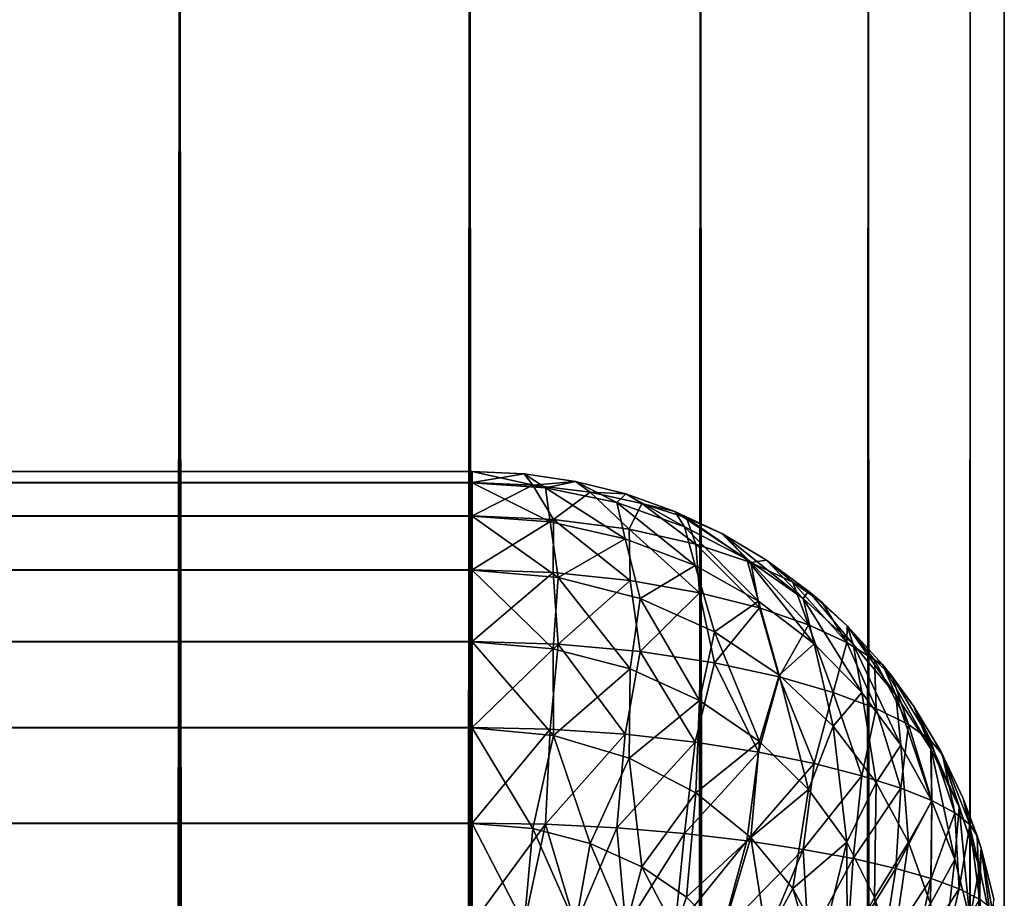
# Model space of a CAD drawing. Extents: x -265 to 265, y 0 to 1307.
# Tile 435 of 436: x 261.3 to 265, y 1293.4 to 1296.7. Entities that reach past the tile are written whole.
import ezdxf

# ---------------------------------------------------------------- set-up
doc = ezdxf.new("R2010")
doc.units = 0
doc.header["$LTSCALE"] = 65.185185
for name, color, linetype in [('39', 7, 'CONTINUOUS'), ('40', 7, 'CONTINUOUS'), ('70', 7, 'CONTINUOUS'), ('76', 7, 'CONTINUOUS'), ('77', 7, 'CONTINUOUS'), ('83', 7, 'CONTINUOUS'), ('87', 7, 'CONTINUOUS'), ('92', 7, 'CONTINUOUS')]:
    doc.layers.add(name, color=color, linetype=linetype)

msp = doc.modelspace()

# ---------------------------------------------------------------- linework, layer by layer
at = {"layer": '39', "color": 7, "linetype": 'CONTINUOUS'}
for points in [[(260.6066, 1, 10.6066), (261.9003, 1, 9.1314), (260.6066, 1299, 10.6066), (260.6066, 1, 10.6066)], [(260.6066, 1299, 10.6066), (261.9003, 1, 9.1314), (261.9003, 1299, 9.1314), (260.6066, 1299, 10.6066)], [(261.9003, 1, 9.1314), (262.9904, 1, 7.5), (261.9003, 1299, 9.1314), (261.9003, 1, 9.1314)], [(261.9003, 1299, 9.1314), (262.9904, 1, 7.5), (262.9904, 1299, 7.5), (261.9003, 1299, 9.1314)], [(262.9904, 1, 7.5), (263.8582, 1, 5.7403), (262.9904, 1299, 7.5), (262.9904, 1, 7.5)], [(262.9904, 1299, 7.5), (263.8582, 1, 5.7403), (263.8582, 1299, 5.7403), (262.9904, 1299, 7.5)], [(263.8582, 1, 5.7403), (264.4889, 1, 3.8823), (263.8582, 1299, 5.7403), (263.8582, 1, 5.7403)], [(263.8582, 1299, 5.7403), (264.4889, 1, 3.8823), (264.4889, 1299, 3.8823), (263.8582, 1299, 5.7403)], [(264.4889, 1, 3.8823), (264.8717, 1, 1.9579), (264.4889, 1299, 3.8823), (264.4889, 1, 3.8823)], [(264.4889, 1299, 3.8823), (264.8717, 1, 1.9579), (264.8717, 1299, 1.9579), (264.4889, 1299, 3.8823)], [(264.8717, 1, 1.9579), (265, 1), (264.8717, 1299, 1.9579), (264.8717, 1, 1.9579)], [(264.8717, 1299, 1.9579), (265, 1), (265, 1299), (264.8717, 1299, 1.9579)]]:
    msp.add_3dface(points, dxfattribs=at)
at = {"layer": '40', "color": 7, "linetype": 'CONTINUOUS'}
for points in [[(261.9003, 1, -9.1314), (260.6066, 1, -10.6066), (261.9003, 1299, -9.1314), (261.9003, 1, -9.1314)], [(261.9003, 1299, -9.1314), (260.6066, 1, -10.6066), (260.6066, 1299, -10.6066), (261.9003, 1299, -9.1314)], [(262.9904, 1, -7.5), (261.9003, 1, -9.1314), (262.9904, 1299, -7.5), (262.9904, 1, -7.5)], [(262.9904, 1299, -7.5), (261.9003, 1, -9.1314), (261.9003, 1299, -9.1314), (262.9904, 1299, -7.5)], [(263.8582, 1, -5.7403), (262.9904, 1, -7.5), (263.8582, 1299, -5.7403), (263.8582, 1, -5.7403)], [(263.8582, 1299, -5.7403), (262.9904, 1, -7.5), (262.9904, 1299, -7.5), (263.8582, 1299, -5.7403)], [(264.4889, 1, -3.8823), (263.8582, 1, -5.7403), (264.4889, 1299, -3.8823), (264.4889, 1, -3.8823)], [(264.4889, 1299, -3.8823), (263.8582, 1, -5.7403), (263.8582, 1299, -5.7403), (264.4889, 1299, -3.8823)], [(264.8717, 1, -1.9579), (264.4889, 1, -3.8823), (264.8717, 1299, -1.9579), (264.8717, 1, -1.9579)], [(264.8717, 1299, -1.9579), (264.4889, 1, -3.8823), (264.4889, 1299, -3.8823), (264.8717, 1299, -1.9579)], [(265, 1299), (265, 1), (264.8717, 1, -1.9579), (265, 1299)], [(265, 1299), (264.8717, 1, -1.9579), (264.8717, 1299, -1.9579), (265, 1299)]]:
    msp.add_3dface(points, dxfattribs=at)
at = {"layer": '70', "color": 7, "linetype": 'CONTINUOUS'}
for points in [[(-263, 1294.9574, 16.3217), (-263, 1295, 16.7), (263, 1294.9578, 16.3236), (-263, 1294.9574, 16.3217)], [(263, 1294.9578, 16.3236), (-263, 1295, 16.7), (263, 1295, 16.7), (263, 1294.9578, 16.3236)], [(263, 1294.8323, 15.9638), (-263, 1294.9574, 16.3217), (263, 1294.9578, 16.3236), (263, 1294.8323, 15.9638)], [(-263, 1294.8315, 15.9621), (-263, 1294.9574, 16.3217), (263, 1294.8323, 15.9638), (-263, 1294.8315, 15.9621)], [(263, 1294.6298, 15.641), (-263, 1294.8315, 15.9621), (263, 1294.8323, 15.9638), (263, 1294.6298, 15.641)], [(-263, 1294.6286, 15.6395), (-263, 1294.8315, 15.9621), (263, 1294.6298, 15.641), (-263, 1294.6286, 15.6395)], [(263, 1294.3605, 15.3714), (-263, 1294.6286, 15.6395), (263, 1294.6298, 15.641), (263, 1294.3605, 15.3714)], [(-263, 1294.359, 15.3702), (-263, 1294.6286, 15.6395), (263, 1294.3605, 15.3714), (-263, 1294.359, 15.3702)], [(263, 1294.0379, 15.1685), (-263, 1294.359, 15.3702), (263, 1294.3605, 15.3714), (263, 1294.0379, 15.1685)], [(-263, 1294.0362, 15.1677), (-263, 1294.359, 15.3702), (263, 1294.0379, 15.1685), (-263, 1294.0362, 15.1677)], [(263, 1293.6783, 15.0426), (-263, 1294.0362, 15.1677), (263, 1294.0379, 15.1685), (263, 1293.6783, 15.0426)], [(-263, 1293.6764, 15.0422), (-263, 1294.0362, 15.1677), (263, 1293.6783, 15.0426), (-263, 1293.6764, 15.0422)], [(263, 1293.3, 15), (-263, 1293.6764, 15.0422), (263, 1293.6783, 15.0426), (263, 1293.3, 15)], [(-263, 1293.3, 15), (-263, 1293.6764, 15.0422), (263, 1293.3, 15), (-263, 1293.3, 15)]]:
    msp.add_3dface(points, dxfattribs=at)
at = {"layer": '76', "color": 7, "linetype": 'CONTINUOUS'}
for points in [[(-263, 1295, 23.3), (-263, 1294.9578, 23.6764), (263, 1295, 23.3), (-263, 1295, 23.3)], [(263, 1295, 23.3), (-263, 1294.9578, 23.6764), (263, 1294.9574, 23.6783), (263, 1295, 23.3)], [(-263, 1294.9578, 23.6764), (-263, 1294.8323, 24.0362), (263, 1294.9574, 23.6783), (-263, 1294.9578, 23.6764)], [(263, 1294.9574, 23.6783), (-263, 1294.8323, 24.0362), (263, 1294.8315, 24.0379), (263, 1294.9574, 23.6783)], [(-263, 1294.8323, 24.0362), (-263, 1294.6298, 24.359), (263, 1294.8315, 24.0379), (-263, 1294.8323, 24.0362)], [(263, 1294.8315, 24.0379), (-263, 1294.6298, 24.359), (263, 1294.6286, 24.3605), (263, 1294.8315, 24.0379)], [(-263, 1294.6298, 24.359), (-263, 1294.3605, 24.6286), (263, 1294.6286, 24.3605), (-263, 1294.6298, 24.359)], [(263, 1294.6286, 24.3605), (-263, 1294.3605, 24.6286), (263, 1294.359, 24.6298), (263, 1294.6286, 24.3605)], [(-263, 1294.3605, 24.6286), (-263, 1294.0379, 24.8315), (263, 1294.359, 24.6298), (-263, 1294.3605, 24.6286)], [(263, 1294.359, 24.6298), (-263, 1294.0379, 24.8315), (263, 1294.0362, 24.8323), (263, 1294.359, 24.6298)], [(-263, 1294.0379, 24.8315), (-263, 1293.6783, 24.9574), (263, 1294.0362, 24.8323), (-263, 1294.0379, 24.8315)], [(263, 1294.0362, 24.8323), (-263, 1293.6783, 24.9574), (263, 1293.6764, 24.9578), (263, 1294.0362, 24.8323)], [(-263, 1293.6783, 24.9574), (-263, 1293.3, 25), (263, 1293.6764, 24.9578), (-263, 1293.6783, 24.9574)], [(-263, 1293.3, 25), (263, 1293.3, 25), (263, 1293.6764, 24.9578), (-263, 1293.3, 25)]]:
    msp.add_3dface(points, dxfattribs=at)
at = {"layer": '77', "color": 7, "linetype": 'CONTINUOUS'}
for points in [[(263, 1295, 16.7), (-263, 1295, 16.7), (263, 1295, 23.3), (263, 1295, 16.7)], [(-263, 1295, 16.7), (-263, 1295, 23.3), (263, 1295, 23.3), (-263, 1295, 16.7)]]:
    msp.add_3dface(points, dxfattribs=at)
at = {"layer": '83', "color": 7, "linetype": 'CONTINUOUS'}
for points in [[(263, 1295, 16.7), (263, 1295, 23.3), (263.1946, 1294.9905, 23.2986), (263, 1295, 16.7)], [(263.1946, 1294.9905, 16.7014), (263, 1295, 16.7), (263.1946, 1294.9905, 23.2986), (263.1946, 1294.9905, 16.7014)], [(263.3875, 1294.9621, 16.7057), (263.1946, 1294.9905, 16.7014), (263.3875, 1294.9621, 23.2943), (263.3875, 1294.9621, 16.7057)], [(263.3875, 1294.9621, 23.2943), (263.1946, 1294.9905, 16.7014), (263.1946, 1294.9905, 23.2986), (263.3875, 1294.9621, 23.2943)], [(263.5768, 1294.915, 16.7127), (263.3875, 1294.9621, 16.7057), (263.5768, 1294.915, 23.2873), (263.5768, 1294.915, 16.7127)], [(263.5768, 1294.915, 23.2873), (263.3875, 1294.9621, 16.7057), (263.3875, 1294.9621, 23.2943), (263.5768, 1294.915, 23.2873)], [(263.7608, 1294.8496, 16.7226), (263.5768, 1294.915, 16.7127), (263.7608, 1294.8496, 23.2774), (263.7608, 1294.8496, 16.7226)], [(263.7608, 1294.8496, 23.2774), (263.5768, 1294.915, 16.7127), (263.5768, 1294.915, 23.2873), (263.7608, 1294.8496, 23.2774)], [(263.9377, 1294.7666, 16.735), (263.7608, 1294.8496, 16.7226), (263.9377, 1294.7666, 23.265), (263.9377, 1294.7666, 16.735)], [(263.9377, 1294.7666, 23.265), (263.7608, 1294.8496, 16.7226), (263.7608, 1294.8496, 23.2774), (263.9377, 1294.7666, 23.265)], [(263.9409, 1294.7649, 16.7353), (263.9377, 1294.7666, 16.735), (264.1058, 1294.6665, 23.25), (263.9409, 1294.7649, 16.7353)], [(264.1058, 1294.6665, 23.25), (263.9377, 1294.7666, 16.735), (263.9377, 1294.7666, 23.265), (264.1058, 1294.6665, 23.25)], [(264.1058, 1294.6665, 16.75), (263.9409, 1294.7649, 16.7353), (264.1058, 1294.6665, 23.25), (264.1058, 1294.6665, 16.75)], [(264.2635, 1294.5503, 16.7675), (264.1058, 1294.6665, 16.75), (264.2635, 1294.5503, 23.2326), (264.2635, 1294.5503, 16.7675)], [(264.2635, 1294.5503, 23.2326), (264.1058, 1294.6665, 16.75), (264.1058, 1294.6665, 23.25), (264.2635, 1294.5503, 23.2326)], [(264.3149, 1294.507, 16.7739), (264.2635, 1294.5503, 16.7675), (264.4093, 1294.4191, 23.2129), (264.3149, 1294.507, 16.7739)], [(264.4093, 1294.4191, 23.2129), (264.2635, 1294.5503, 16.7675), (264.2635, 1294.5503, 23.2326), (264.4093, 1294.4191, 23.2129)], [(264.4093, 1294.4191, 16.7871), (264.3149, 1294.507, 16.7739), (264.4093, 1294.4191, 23.2129), (264.4093, 1294.4191, 16.7871)], [(264.5417, 1294.274, 16.8089), (264.4093, 1294.4191, 16.7871), (264.5417, 1294.274, 23.1911), (264.5417, 1294.274, 16.8089)], [(264.5417, 1294.274, 23.1911), (264.4093, 1294.4191, 16.7871), (264.4093, 1294.4191, 23.2129), (264.5417, 1294.274, 23.1911)], [(264.578, 1294.2288, 16.8157), (264.5417, 1294.274, 16.8089), (264.6594, 1294.1164, 23.1675), (264.578, 1294.2288, 16.8157)], [(264.6594, 1294.1164, 23.1675), (264.5417, 1294.274, 16.8089), (264.5417, 1294.274, 23.1911), (264.6594, 1294.1164, 23.1675)], [(264.6594, 1294.1164, 16.8325), (264.578, 1294.2288, 16.8157), (264.6594, 1294.1164, 23.1675), (264.6594, 1294.1164, 16.8325)], [(264.7611, 1293.9478, 16.8578), (264.6594, 1294.1164, 16.8325), (264.7611, 1293.9478, 23.1422), (264.7611, 1293.9478, 16.8578)], [(264.7611, 1293.9478, 23.1422), (264.6594, 1294.1164, 16.8325), (264.6594, 1294.1164, 23.1675), (264.7611, 1293.9478, 23.1422)], [(264.768, 1293.9349, 16.8598), (264.7611, 1293.9478, 16.8578), (264.8459, 1293.7699, 23.1155), (264.768, 1293.9349, 16.8598)], [(264.8459, 1293.7699, 23.1155), (264.7611, 1293.9478, 16.8578), (264.7611, 1293.9478, 23.1422), (264.8459, 1293.7699, 23.1155)], [(264.8459, 1293.7699, 16.8845), (264.768, 1293.9349, 16.8598), (264.8459, 1293.7699, 23.1155), (264.8459, 1293.7699, 16.8845)], [(264.8982, 1293.63, 16.9055), (264.8459, 1293.7699, 16.8845), (264.9128, 1293.5842, 23.0876), (264.8982, 1293.63, 16.9055)], [(264.9128, 1293.5842, 23.0876), (264.8459, 1293.7699, 16.8845), (264.8459, 1293.7699, 23.1155), (264.9128, 1293.5842, 23.0876)], [(264.9128, 1293.5842, 16.9124), (264.8982, 1293.63, 16.9055), (264.9128, 1293.5842, 23.0876), (264.9128, 1293.5842, 16.9124)], [(264.9611, 1293.3927, 16.9411), (264.9128, 1293.5842, 16.9124), (264.9611, 1293.3927, 23.0589), (264.9611, 1293.3927, 16.9411)], [(264.9611, 1293.3927, 23.0589), (264.9128, 1293.5842, 16.9124), (264.9128, 1293.5842, 23.0876), (264.9611, 1293.3927, 23.0589)]]:
    msp.add_3dface(points, dxfattribs=at)
at = {"layer": '87', "color": 7, "linetype": 'CONTINUOUS'}
for points in [[(263, 1294.9578, 16.3236), (263, 1295, 16.7), (263.1946, 1294.9905, 16.7014), (263, 1294.9578, 16.3236)], [(263, 1294.9578, 16.3236), (263.1946, 1294.9905, 16.7014), (263.227, 1294.9485, 16.3426), (263, 1294.9578, 16.3236)], [(263.1946, 1294.9905, 16.7014), (263.3875, 1294.9621, 16.7057), (263.227, 1294.9485, 16.3426), (263.1946, 1294.9905, 16.7014)], [(263.3875, 1294.9621, 16.7057), (263.4428, 1294.9214, 16.3983), (263.227, 1294.9485, 16.3426), (263.3875, 1294.9621, 16.7057)], [(263.3875, 1294.9621, 16.7057), (263.5768, 1294.915, 16.7127), (263.4428, 1294.9214, 16.3983), (263.3875, 1294.9621, 16.7057)], [(263, 1294.8323, 15.9638), (263, 1294.9578, 16.3236), (263.227, 1294.9485, 16.3426), (263, 1294.8323, 15.9638)], [(263.3046, 1294.8193, 15.993), (263, 1294.8323, 15.9638), (263.227, 1294.9485, 16.3426), (263.3046, 1294.8193, 15.993)], [(263.4428, 1294.9214, 16.3983), (263.3046, 1294.8193, 15.993), (263.227, 1294.9485, 16.3426), (263.4428, 1294.9214, 16.3983)], [(263.5898, 1294.7823, 16.0774), (263.3046, 1294.8193, 15.993), (263.4428, 1294.9214, 16.3983), (263.5898, 1294.7823, 16.0774)], [(263.5768, 1294.915, 16.7127), (263.6378, 1294.8794, 16.4864), (263.4428, 1294.9214, 16.3983), (263.5768, 1294.915, 16.7127)], [(263.6378, 1294.8794, 16.4864), (263.5898, 1294.7823, 16.0774), (263.4428, 1294.9214, 16.3983), (263.6378, 1294.8794, 16.4864)], [(263.5768, 1294.915, 16.7127), (263.7608, 1294.8496, 16.7226), (263.6378, 1294.8794, 16.4864), (263.5768, 1294.915, 16.7127)], [(263.8404, 1294.7263, 16.2088), (263.5898, 1294.7823, 16.0774), (263.6378, 1294.8794, 16.4864), (263.8404, 1294.7263, 16.2088)], [(263.7608, 1294.8496, 16.7226), (263.8052, 1294.8259, 16.6009), (263.6378, 1294.8794, 16.4864), (263.7608, 1294.8496, 16.7226)], [(263.8052, 1294.8259, 16.6009), (263.8404, 1294.7263, 16.2088), (263.6378, 1294.8794, 16.4864), (263.8052, 1294.8259, 16.6009)], [(263, 1294.6298, 15.641), (263, 1294.8323, 15.9638), (263.3046, 1294.8193, 15.993), (263, 1294.6298, 15.641)], [(263.3041, 1294.6193, 15.6669), (263, 1294.6298, 15.641), (263.3046, 1294.8193, 15.993), (263.3041, 1294.6193, 15.6669)], [(263.5931, 1294.5893, 15.7425), (263.3041, 1294.6193, 15.6669), (263.3046, 1294.8193, 15.993), (263.5931, 1294.5893, 15.7425)], [(263.5898, 1294.7823, 16.0774), (263.5931, 1294.5893, 15.7425), (263.3046, 1294.8193, 15.993), (263.5898, 1294.7823, 16.0774)], [(263.7608, 1294.8496, 16.7226), (263.9377, 1294.7666, 16.735), (263.8052, 1294.8259, 16.6009), (263.7608, 1294.8496, 16.7226)], [(263.9377, 1294.7666, 16.735), (263.9409, 1294.7649, 16.7353), (263.8052, 1294.8259, 16.6009), (263.9377, 1294.7666, 16.735)], [(263.9409, 1294.7649, 16.7353), (264.0467, 1294.6579, 16.3759), (263.8052, 1294.8259, 16.6009), (263.9409, 1294.7649, 16.7353)], [(264.0467, 1294.6579, 16.3759), (263.8404, 1294.7263, 16.2088), (263.8052, 1294.8259, 16.6009), (264.0467, 1294.6579, 16.3759)], [(263.8542, 1294.5434, 15.8615), (263.5931, 1294.5893, 15.7425), (263.5898, 1294.7823, 16.0774), (263.8542, 1294.5434, 15.8615)], [(263.8404, 1294.7263, 16.2088), (263.8542, 1294.5434, 15.8615), (263.5898, 1294.7823, 16.0774), (263.8404, 1294.7263, 16.2088)], [(263.9409, 1294.7649, 16.7353), (264.1058, 1294.6665, 16.75), (264.0467, 1294.6579, 16.3759), (263.9409, 1294.7649, 16.7353)], [(264.0794, 1294.4865, 16.0156), (263.8542, 1294.5434, 15.8615), (263.8404, 1294.7263, 16.2088), (264.0794, 1294.4865, 16.0156)], [(264.0467, 1294.6579, 16.3759), (264.0794, 1294.4865, 16.0156), (263.8404, 1294.7263, 16.2088), (264.0467, 1294.6579, 16.3759)], [(264.1058, 1294.6665, 16.75), (264.205, 1294.583, 16.5673), (264.0467, 1294.6579, 16.3759), (264.1058, 1294.6665, 16.75)], [(264.1058, 1294.6665, 16.75), (264.2635, 1294.5503, 16.7675), (264.205, 1294.583, 16.5673), (264.1058, 1294.6665, 16.75)], [(263, 1294.3605, 15.3714), (263, 1294.6298, 15.641), (263.3041, 1294.6193, 15.6669), (263, 1294.3605, 15.3714)], [(264.2643, 1294.4232, 16.1958), (264.0794, 1294.4865, 16.0156), (264.0467, 1294.6579, 16.3759), (264.2643, 1294.4232, 16.1958)], [(264.205, 1294.583, 16.5673), (264.2643, 1294.4232, 16.1958), (264.0467, 1294.6579, 16.3759), (264.205, 1294.583, 16.5673)], [(263.323, 1294.3507, 15.3987), (263, 1294.3605, 15.3714), (263.3041, 1294.6193, 15.6669), (263.323, 1294.3507, 15.3987)], [(263.5931, 1294.5893, 15.7425), (263.323, 1294.3507, 15.3987), (263.3041, 1294.6193, 15.6669), (263.5931, 1294.5893, 15.7425)], [(263.6306, 1294.3225, 15.4782), (263.323, 1294.3507, 15.3987), (263.5931, 1294.5893, 15.7425), (263.6306, 1294.3225, 15.4782)], [(263.8542, 1294.5434, 15.8615), (263.6306, 1294.3225, 15.4782), (263.5931, 1294.5893, 15.7425), (263.8542, 1294.5434, 15.8615)], [(264.2635, 1294.5503, 16.7675), (264.3149, 1294.507, 16.7739), (264.205, 1294.583, 16.5673), (264.2635, 1294.5503, 16.7675)], [(264.3149, 1294.507, 16.7739), (264.4082, 1294.3573, 16.3936), (264.205, 1294.583, 16.5673), (264.3149, 1294.507, 16.7739)], [(264.4082, 1294.3573, 16.3936), (264.2643, 1294.4232, 16.1958), (264.205, 1294.583, 16.5673), (264.4082, 1294.3573, 16.3936)], [(263.9102, 1294.2798, 15.6036), (263.6306, 1294.3225, 15.4782), (263.8542, 1294.5434, 15.8615), (263.9102, 1294.2798, 15.6036)], [(264.0794, 1294.4865, 16.0156), (263.9102, 1294.2798, 15.6036), (263.8542, 1294.5434, 15.8615), (264.0794, 1294.4865, 16.0156)], [(264.1535, 1294.2272, 15.7664), (263.9102, 1294.2798, 15.6036), (264.0794, 1294.4865, 16.0156), (264.1535, 1294.2272, 15.7664)], [(264.2643, 1294.4232, 16.1958), (264.1535, 1294.2272, 15.7664), (264.0794, 1294.4865, 16.0156), (264.2643, 1294.4232, 16.1958)], [(264.3149, 1294.507, 16.7739), (264.4093, 1294.4191, 16.7871), (264.4082, 1294.3573, 16.3936), (264.3149, 1294.507, 16.7739)], [(264.3566, 1294.1689, 15.9576), (264.1535, 1294.2272, 15.7664), (264.2643, 1294.4232, 16.1958), (264.3566, 1294.1689, 15.9576)], [(264.4082, 1294.3573, 16.3936), (264.3566, 1294.1689, 15.9576), (264.2643, 1294.4232, 16.1958), (264.4082, 1294.3573, 16.3936)], [(264.4093, 1294.4191, 16.7871), (264.5121, 1294.2918, 16.602), (264.4082, 1294.3573, 16.3936), (264.4093, 1294.4191, 16.7871)], [(264.4093, 1294.4191, 16.7871), (264.5417, 1294.274, 16.8089), (264.5121, 1294.2918, 16.602), (264.4093, 1294.4191, 16.7871)], [(263, 1294.0379, 15.1685), (263, 1294.3605, 15.3714), (263.323, 1294.3507, 15.3987), (263, 1294.0379, 15.1685)], [(263.2922, 1294.0312, 15.19), (263, 1294.0379, 15.1685), (263.323, 1294.3507, 15.3987), (263.2922, 1294.0312, 15.19)], [(263.5741, 1294.0119, 15.2532), (263.2922, 1294.0312, 15.19), (263.323, 1294.3507, 15.3987), (263.5741, 1294.0119, 15.2532)], [(263.6306, 1294.3225, 15.4782), (263.5741, 1294.0119, 15.2532), (263.323, 1294.3507, 15.3987), (263.6306, 1294.3225, 15.4782)], [(264.5184, 1294.1085, 16.1692), (264.3566, 1294.1689, 15.9576), (264.4082, 1294.3573, 16.3936), (264.5184, 1294.1085, 16.1692)], [(264.5121, 1294.2918, 16.602), (264.5184, 1294.1085, 16.1692), (264.4082, 1294.3573, 16.3936), (264.5121, 1294.2918, 16.602)], [(263.8373, 1293.982, 15.3543), (263.5741, 1294.0119, 15.2532), (263.6306, 1294.3225, 15.4782), (263.8373, 1293.982, 15.3543)], [(263.9102, 1294.2798, 15.6036), (263.8373, 1293.982, 15.3543), (263.6306, 1294.3225, 15.4782), (263.9102, 1294.2798, 15.6036)], [(264.0756, 1293.9443, 15.488), (263.8373, 1293.982, 15.3543), (263.9102, 1294.2798, 15.6036), (264.0756, 1293.9443, 15.488)], [(264.1535, 1294.2272, 15.7664), (264.0756, 1293.9443, 15.488), (263.9102, 1294.2798, 15.6036), (264.1535, 1294.2272, 15.7664)], [(264.5417, 1294.274, 16.8089), (264.578, 1294.2288, 16.8157), (264.5121, 1294.2918, 16.602), (264.5417, 1294.274, 16.8089)], [(264.578, 1294.2288, 16.8157), (264.6397, 1294.0484, 16.3938), (264.5121, 1294.2918, 16.602), (264.578, 1294.2288, 16.8157)], [(264.6397, 1294.0484, 16.3938), (264.5184, 1294.1085, 16.1692), (264.5121, 1294.2918, 16.602), (264.6397, 1294.0484, 16.3938)], [(264.285, 1293.9016, 15.6486), (264.0756, 1293.9443, 15.488), (264.1535, 1294.2272, 15.7664), (264.285, 1293.9016, 15.6486)], [(264.3566, 1294.1689, 15.9576), (264.285, 1293.9016, 15.6486), (264.1535, 1294.2272, 15.7664), (264.3566, 1294.1689, 15.9576)], [(264.578, 1294.2288, 16.8157), (264.6594, 1294.1164, 16.8325), (264.7222, 1293.9902, 16.6257), (264.578, 1294.2288, 16.8157)], [(264.578, 1294.2288, 16.8157), (264.7222, 1293.9902, 16.6257), (264.6397, 1294.0484, 16.3938), (264.578, 1294.2288, 16.8157)], [(264.4638, 1293.8561, 15.8308), (264.285, 1293.9016, 15.6486), (264.3566, 1294.1689, 15.9576), (264.4638, 1293.8561, 15.8308)], [(264.5184, 1294.1085, 16.1692), (264.4638, 1293.8561, 15.8308), (264.3566, 1294.1689, 15.9576), (264.5184, 1294.1085, 16.1692)], [(264.6594, 1294.1164, 16.8325), (264.7611, 1293.9478, 16.8578), (264.7222, 1293.9902, 16.6257), (264.6594, 1294.1164, 16.8325)], [(264.6114, 1293.8094, 16.0293), (264.4638, 1293.8561, 15.8308), (264.5184, 1294.1085, 16.1692), (264.6114, 1293.8094, 16.0293)], [(264.6397, 1294.0484, 16.3938), (264.6114, 1293.8094, 16.0293), (264.5184, 1294.1085, 16.1692), (264.6397, 1294.0484, 16.3938)], [(263, 1293.6783, 15.0426), (263, 1294.0379, 15.1685), (263.2922, 1294.0312, 15.19), (263, 1293.6783, 15.0426)], [(264.728, 1293.7627, 16.2399), (264.6114, 1293.8094, 16.0293), (264.6397, 1294.0484, 16.3938), (264.728, 1293.7627, 16.2399)], [(264.7222, 1293.9902, 16.6257), (264.728, 1293.7627, 16.2399), (264.6397, 1294.0484, 16.3938), (264.7222, 1293.9902, 16.6257)], [(263.2755, 1293.6736, 15.0616), (263, 1293.6783, 15.0426), (263.2922, 1294.0312, 15.19), (263.2755, 1293.6736, 15.0616)], [(263.5741, 1294.0119, 15.2532), (263.2755, 1293.6736, 15.0616), (263.2922, 1294.0312, 15.19), (263.5741, 1294.0119, 15.2532)], [(263.5435, 1293.6599, 15.1176), (263.2755, 1293.6736, 15.0616), (263.5741, 1294.0119, 15.2532), (263.5435, 1293.6599, 15.1176)], [(263.8373, 1293.982, 15.3543), (263.5435, 1293.6599, 15.1176), (263.5741, 1294.0119, 15.2532), (263.8373, 1293.982, 15.3543)], [(263.7974, 1293.6385, 15.2081), (263.5435, 1293.6599, 15.1176), (263.8373, 1293.982, 15.3543), (263.7974, 1293.6385, 15.2081)], [(264.0756, 1293.9443, 15.488), (263.7974, 1293.6385, 15.2081), (263.8373, 1293.982, 15.3543), (264.0756, 1293.9443, 15.488)], [(264.7611, 1293.9478, 16.8578), (264.768, 1293.9349, 16.8598), (264.7222, 1293.9902, 16.6257), (264.7611, 1293.9478, 16.8578)], [(264.768, 1293.9349, 16.8598), (264.8141, 1293.7168, 16.4584), (264.7222, 1293.9902, 16.6257), (264.768, 1293.9349, 16.8598)], [(264.8141, 1293.7168, 16.4584), (264.728, 1293.7627, 16.2399), (264.7222, 1293.9902, 16.6257), (264.8141, 1293.7168, 16.4584)], [(264.0322, 1293.6112, 15.3295), (263.7974, 1293.6385, 15.2081), (264.0756, 1293.9443, 15.488), (264.0322, 1293.6112, 15.3295)], [(264.285, 1293.9016, 15.6486), (264.0322, 1293.6112, 15.3295), (264.0756, 1293.9443, 15.488), (264.285, 1293.9016, 15.6486)], [(264.768, 1293.9349, 16.8598), (264.8459, 1293.7699, 16.8845), (264.8705, 1293.6724, 16.6813), (264.768, 1293.9349, 16.8598)], [(264.768, 1293.9349, 16.8598), (264.8705, 1293.6724, 16.6813), (264.8141, 1293.7168, 16.4584), (264.768, 1293.9349, 16.8598)], [(264.2443, 1293.5794, 15.4779), (264.0322, 1293.6112, 15.3295), (264.285, 1293.9016, 15.6486), (264.2443, 1293.5794, 15.4779)], [(264.4638, 1293.8561, 15.8308), (264.2443, 1293.5794, 15.4779), (264.285, 1293.9016, 15.6486), (264.4638, 1293.8561, 15.8308)], [(264.4315, 1293.5446, 15.6491), (264.2443, 1293.5794, 15.4779), (264.4638, 1293.8561, 15.8308), (264.4315, 1293.5446, 15.6491)], [(264.6114, 1293.8094, 16.0293), (264.4315, 1293.5446, 15.6491), (264.4638, 1293.8561, 15.8308), (264.6114, 1293.8094, 16.0293)], [(264.592, 1293.5079, 15.8394), (264.4315, 1293.5446, 15.6491), (264.6114, 1293.8094, 16.0293), (264.592, 1293.5079, 15.8394)], [(264.728, 1293.7627, 16.2399), (264.592, 1293.5079, 15.8394), (264.6114, 1293.8094, 16.0293), (264.728, 1293.7627, 16.2399)], [(264.7251, 1293.4699, 16.045), (264.592, 1293.5079, 15.8394), (264.728, 1293.7627, 16.2399), (264.7251, 1293.4699, 16.045)], [(264.8141, 1293.7168, 16.4584), (264.7251, 1293.4699, 16.045), (264.728, 1293.7627, 16.2399), (264.8141, 1293.7168, 16.4584)], [(264.8459, 1293.7699, 16.8845), (264.8982, 1293.63, 16.9055), (264.8705, 1293.6724, 16.6813), (264.8459, 1293.7699, 16.8845)], [(264.8301, 1293.4313, 16.2625), (264.7251, 1293.4699, 16.045), (264.8141, 1293.7168, 16.4584), (264.8301, 1293.4313, 16.2625)], [(264.8705, 1293.6724, 16.6813), (264.8301, 1293.4313, 16.2625), (264.8141, 1293.7168, 16.4584), (264.8705, 1293.6724, 16.6813)], [(263, 1293.3, 15), (263, 1293.6783, 15.0426), (263.2755, 1293.6736, 15.0616), (263, 1293.3, 15)], [(263.1946, 1293.2986, 15.0095), (263, 1293.3, 15), (263.2755, 1293.6736, 15.0616), (263.1946, 1293.2986, 15.0095)], [(263.3875, 1293.2943, 15.0379), (263.1946, 1293.2986, 15.0095), (263.2755, 1293.6736, 15.0616), (263.3875, 1293.2943, 15.0379)], [(263.5435, 1293.6599, 15.1176), (263.3875, 1293.2943, 15.0379), (263.2755, 1293.6736, 15.0616), (263.5435, 1293.6599, 15.1176)], [(264.9067, 1293.3926, 16.4884), (264.8301, 1293.4313, 16.2625), (264.8705, 1293.6724, 16.6813), (264.9067, 1293.3926, 16.4884)], [(264.8982, 1293.63, 16.9055), (264.9067, 1293.3926, 16.4884), (264.8705, 1293.6724, 16.6813), (264.8982, 1293.63, 16.9055)], [(263.5768, 1293.2873, 15.085), (263.3875, 1293.2943, 15.0379), (263.5435, 1293.6599, 15.1176), (263.5768, 1293.2873, 15.085)], [(263.7974, 1293.6385, 15.2081), (263.5768, 1293.2873, 15.085), (263.5435, 1293.6599, 15.1176), (263.7974, 1293.6385, 15.2081)], [(263.7608, 1293.2774, 15.1504), (263.5768, 1293.2873, 15.085), (263.7974, 1293.6385, 15.2081), (263.7608, 1293.2774, 15.1504)], [(264.0322, 1293.6112, 15.3295), (263.7608, 1293.2774, 15.1504), (263.7974, 1293.6385, 15.2081), (264.0322, 1293.6112, 15.3295)], [(264.8982, 1293.63, 16.9055), (264.9128, 1293.5842, 16.9124), (264.9067, 1293.3926, 16.4884), (264.8982, 1293.63, 16.9055)], [(263.9377, 1293.265, 15.2334), (263.7608, 1293.2774, 15.1504), (264.0322, 1293.6112, 15.3295), (263.9377, 1293.265, 15.2334)], [(264.2443, 1293.5794, 15.4779), (263.9377, 1293.265, 15.2334), (264.0322, 1293.6112, 15.3295), (264.2443, 1293.5794, 15.4779)], [(264.1058, 1293.25, 15.3335), (263.9377, 1293.265, 15.2334), (264.2443, 1293.5794, 15.4779), (264.1058, 1293.25, 15.3335)], [(264.2635, 1293.2326, 15.4497), (264.1058, 1293.25, 15.3335), (264.2443, 1293.5794, 15.4779), (264.2635, 1293.2326, 15.4497)], [(264.4315, 1293.5446, 15.6491), (264.2635, 1293.2326, 15.4497), (264.2443, 1293.5794, 15.4779), (264.4315, 1293.5446, 15.6491)], [(264.9128, 1293.5842, 16.9124), (264.9548, 1293.3543, 16.7194), (264.9067, 1293.3926, 16.4884), (264.9128, 1293.5842, 16.9124)], [(264.9128, 1293.5842, 16.9124), (264.9611, 1293.3927, 16.9411), (264.9548, 1293.3543, 16.7194), (264.9128, 1293.5842, 16.9124)], [(264.4093, 1293.2129, 15.5809), (264.2635, 1293.2326, 15.4497), (264.4315, 1293.5446, 15.6491), (264.4093, 1293.2129, 15.5809)], [(264.592, 1293.5079, 15.8394), (264.4093, 1293.2129, 15.5809), (264.4315, 1293.5446, 15.6491), (264.592, 1293.5079, 15.8394)], [(264.5417, 1293.1911, 15.726), (264.4093, 1293.2129, 15.5809), (264.592, 1293.5079, 15.8394), (264.5417, 1293.1911, 15.726)], [(264.7251, 1293.4699, 16.045), (264.5417, 1293.1911, 15.726), (264.592, 1293.5079, 15.8394), (264.7251, 1293.4699, 16.045)], [(264.6594, 1293.1675, 15.8836), (264.5417, 1293.1911, 15.726), (264.7251, 1293.4699, 16.045), (264.6594, 1293.1675, 15.8836)], [(264.8301, 1293.4313, 16.2625), (264.6594, 1293.1675, 15.8836), (264.7251, 1293.4699, 16.045), (264.8301, 1293.4313, 16.2625)], [(264.7611, 1293.1422, 16.0522), (264.6594, 1293.1675, 15.8836), (264.8301, 1293.4313, 16.2625), (264.7611, 1293.1422, 16.0522)], [(264.9067, 1293.3926, 16.4884), (264.7611, 1293.1422, 16.0522), (264.8301, 1293.4313, 16.2625), (264.9067, 1293.3926, 16.4884)]]:
    msp.add_3dface(points, dxfattribs=at)
at = {"layer": '92', "color": 7, "linetype": 'CONTINUOUS'}
for points in [[(263, 1295, 23.3), (263, 1294.9574, 23.6783), (263.2755, 1294.9384, 23.6736), (263, 1295, 23.3)], [(263.1946, 1294.9905, 23.2986), (263, 1295, 23.3), (263.2755, 1294.9384, 23.6736), (263.1946, 1294.9905, 23.2986)], [(263.3875, 1294.9621, 23.2943), (263.1946, 1294.9905, 23.2986), (263.2755, 1294.9384, 23.6736), (263.3875, 1294.9621, 23.2943)], [(263.5435, 1294.8824, 23.6599), (263.3875, 1294.9621, 23.2943), (263.2755, 1294.9384, 23.6736), (263.5435, 1294.8824, 23.6599)], [(263.5768, 1294.915, 23.2873), (263.3875, 1294.9621, 23.2943), (263.5435, 1294.8824, 23.6599), (263.5768, 1294.915, 23.2873)], [(263, 1294.9574, 23.6783), (263, 1294.8315, 24.0379), (263.2922, 1294.81, 24.0312), (263, 1294.9574, 23.6783)], [(263.2755, 1294.9384, 23.6736), (263, 1294.9574, 23.6783), (263.2922, 1294.81, 24.0312), (263.2755, 1294.9384, 23.6736)], [(263.5435, 1294.8824, 23.6599), (263.2755, 1294.9384, 23.6736), (263.5741, 1294.7468, 24.0119), (263.5435, 1294.8824, 23.6599)], [(263.5741, 1294.7468, 24.0119), (263.2755, 1294.9384, 23.6736), (263.2922, 1294.81, 24.0312), (263.5741, 1294.7468, 24.0119)], [(263.7974, 1294.7919, 23.6385), (263.5768, 1294.915, 23.2873), (263.5435, 1294.8824, 23.6599), (263.7974, 1294.7919, 23.6385)], [(263.7608, 1294.8496, 23.2774), (263.5768, 1294.915, 23.2873), (263.7974, 1294.7919, 23.6385), (263.7608, 1294.8496, 23.2774)], [(263.7974, 1294.7919, 23.6385), (263.5435, 1294.8824, 23.6599), (263.8373, 1294.6457, 23.982), (263.7974, 1294.7919, 23.6385)], [(263.8373, 1294.6457, 23.982), (263.5435, 1294.8824, 23.6599), (263.5741, 1294.7468, 24.0119), (263.8373, 1294.6457, 23.982)], [(263, 1294.8315, 24.0379), (263, 1294.6286, 24.3605), (263.323, 1294.6013, 24.3507), (263, 1294.8315, 24.0379)], [(263.2922, 1294.81, 24.0312), (263, 1294.8315, 24.0379), (263.323, 1294.6013, 24.3507), (263.2922, 1294.81, 24.0312)], [(263.9377, 1294.7666, 23.265), (263.7608, 1294.8496, 23.2774), (264.0322, 1294.6705, 23.6112), (263.9377, 1294.7666, 23.265)], [(264.0322, 1294.6705, 23.6112), (263.7608, 1294.8496, 23.2774), (263.7974, 1294.7919, 23.6385), (264.0322, 1294.6705, 23.6112)], [(263.5741, 1294.7468, 24.0119), (263.2922, 1294.81, 24.0312), (263.323, 1294.6013, 24.3507), (263.5741, 1294.7468, 24.0119)], [(264.0322, 1294.6705, 23.6112), (263.7974, 1294.7919, 23.6385), (264.0756, 1294.512, 23.9443), (264.0322, 1294.6705, 23.6112)], [(264.0756, 1294.512, 23.9443), (263.7974, 1294.7919, 23.6385), (263.8373, 1294.6457, 23.982), (264.0756, 1294.512, 23.9443)], [(263.6306, 1294.5218, 24.3225), (263.5741, 1294.7468, 24.0119), (263.323, 1294.6013, 24.3507), (263.6306, 1294.5218, 24.3225)], [(263.8373, 1294.6457, 23.982), (263.5741, 1294.7468, 24.0119), (263.6306, 1294.5218, 24.3225), (263.8373, 1294.6457, 23.982)], [(264.1058, 1294.6665, 23.25), (263.9377, 1294.7666, 23.265), (264.2443, 1294.5221, 23.5794), (264.1058, 1294.6665, 23.25)], [(264.2443, 1294.5221, 23.5794), (263.9377, 1294.7666, 23.265), (264.0322, 1294.6705, 23.6112), (264.2443, 1294.5221, 23.5794)], [(264.2443, 1294.5221, 23.5794), (264.0322, 1294.6705, 23.6112), (264.285, 1294.3514, 23.9016), (264.2443, 1294.5221, 23.5794)], [(264.285, 1294.3514, 23.9016), (264.0322, 1294.6705, 23.6112), (264.0756, 1294.512, 23.9443), (264.285, 1294.3514, 23.9016)], [(264.2635, 1294.5503, 23.2326), (264.1058, 1294.6665, 23.25), (264.2443, 1294.5221, 23.5794), (264.2635, 1294.5503, 23.2326)], [(263, 1294.6286, 24.3605), (263, 1294.359, 24.6298), (263.3041, 1294.3331, 24.6193), (263, 1294.6286, 24.3605)], [(263.323, 1294.6013, 24.3507), (263, 1294.6286, 24.3605), (263.3041, 1294.3331, 24.6193), (263.323, 1294.6013, 24.3507)], [(263.9102, 1294.3964, 24.2798), (263.8373, 1294.6457, 23.982), (263.6306, 1294.5218, 24.3225), (263.9102, 1294.3964, 24.2798)], [(264.0756, 1294.512, 23.9443), (263.8373, 1294.6457, 23.982), (263.9102, 1294.3964, 24.2798), (264.0756, 1294.512, 23.9443)], [(263.5931, 1294.2575, 24.5893), (263.323, 1294.6013, 24.3507), (263.3041, 1294.3331, 24.6193), (263.5931, 1294.2575, 24.5893)], [(263.6306, 1294.5218, 24.3225), (263.323, 1294.6013, 24.3507), (263.5931, 1294.2575, 24.5893), (263.6306, 1294.5218, 24.3225)], [(263.8542, 1294.1385, 24.5434), (263.6306, 1294.5218, 24.3225), (263.5931, 1294.2575, 24.5893), (263.8542, 1294.1385, 24.5434)], [(263.9102, 1294.3964, 24.2798), (263.6306, 1294.5218, 24.3225), (263.8542, 1294.1385, 24.5434), (263.9102, 1294.3964, 24.2798)], [(264.4315, 1294.3509, 23.5446), (264.2635, 1294.5503, 23.2326), (264.2443, 1294.5221, 23.5794), (264.4315, 1294.3509, 23.5446)], [(264.4315, 1294.3509, 23.5446), (264.2443, 1294.5221, 23.5794), (264.4638, 1294.1692, 23.8561), (264.4315, 1294.3509, 23.5446)], [(264.4638, 1294.1692, 23.8561), (264.2443, 1294.5221, 23.5794), (264.285, 1294.3514, 23.9016), (264.4638, 1294.1692, 23.8561)], [(264.4093, 1294.4191, 23.2129), (264.2635, 1294.5503, 23.2326), (264.4315, 1294.3509, 23.5446), (264.4093, 1294.4191, 23.2129)], [(264.1535, 1294.2336, 24.2272), (264.0756, 1294.512, 23.9443), (263.9102, 1294.3964, 24.2798), (264.1535, 1294.2336, 24.2272)], [(264.285, 1294.3514, 23.9016), (264.0756, 1294.512, 23.9443), (264.1535, 1294.2336, 24.2272), (264.285, 1294.3514, 23.9016)], [(264.5417, 1294.274, 23.1911), (264.4093, 1294.4191, 23.2129), (264.592, 1294.1606, 23.5079), (264.5417, 1294.274, 23.1911)], [(264.592, 1294.1606, 23.5079), (264.4093, 1294.4191, 23.2129), (264.4315, 1294.3509, 23.5446), (264.592, 1294.1606, 23.5079)], [(264.0794, 1293.9844, 24.4865), (263.9102, 1294.3964, 24.2798), (263.8542, 1294.1385, 24.5434), (264.0794, 1293.9844, 24.4865)], [(264.1535, 1294.2336, 24.2272), (263.9102, 1294.3964, 24.2798), (264.0794, 1293.9844, 24.4865), (264.1535, 1294.2336, 24.2272)], [(263, 1294.359, 24.6298), (263, 1294.0362, 24.8323), (263.3046, 1294.007, 24.8193), (263, 1294.359, 24.6298)], [(263.3041, 1294.3331, 24.6193), (263, 1294.359, 24.6298), (263.3046, 1294.007, 24.8193), (263.3041, 1294.3331, 24.6193)], [(263.5931, 1294.2575, 24.5893), (263.3041, 1294.3331, 24.6193), (263.3046, 1294.007, 24.8193), (263.5931, 1294.2575, 24.5893)], [(264.3566, 1294.0424, 24.1689), (264.285, 1294.3514, 23.9016), (264.1535, 1294.2336, 24.2272), (264.3566, 1294.0424, 24.1689)], [(264.4638, 1294.1692, 23.8561), (264.285, 1294.3514, 23.9016), (264.3566, 1294.0424, 24.1689), (264.4638, 1294.1692, 23.8561)], [(264.592, 1294.1606, 23.5079), (264.4315, 1294.3509, 23.5446), (264.6114, 1293.9707, 23.8094), (264.592, 1294.1606, 23.5079)], [(264.6114, 1293.9707, 23.8094), (264.4315, 1294.3509, 23.5446), (264.4638, 1294.1692, 23.8561), (264.6114, 1293.9707, 23.8094)], [(264.6594, 1294.1164, 23.1675), (264.5417, 1294.274, 23.1911), (264.7251, 1293.955, 23.4699), (264.6594, 1294.1164, 23.1675)], [(264.7251, 1293.955, 23.4699), (264.5417, 1294.274, 23.1911), (264.592, 1294.1606, 23.5079), (264.7251, 1293.955, 23.4699)], [(263.5898, 1293.9226, 24.7823), (263.5931, 1294.2575, 24.5893), (263.3046, 1294.007, 24.8193), (263.5898, 1293.9226, 24.7823)], [(263.8542, 1294.1385, 24.5434), (263.5931, 1294.2575, 24.5893), (263.5898, 1293.9226, 24.7823), (263.8542, 1294.1385, 24.5434)], [(264.2643, 1293.8042, 24.4232), (264.1535, 1294.2336, 24.2272), (264.0794, 1293.9844, 24.4865), (264.2643, 1293.8042, 24.4232)], [(264.3566, 1294.0424, 24.1689), (264.1535, 1294.2336, 24.2272), (264.2643, 1293.8042, 24.4232), (264.3566, 1294.0424, 24.1689)], [(264.5184, 1293.8308, 24.1085), (264.4638, 1294.1692, 23.8561), (264.3566, 1294.0424, 24.1689), (264.5184, 1293.8308, 24.1085)], [(264.6114, 1293.9707, 23.8094), (264.4638, 1294.1692, 23.8561), (264.5184, 1293.8308, 24.1085), (264.6114, 1293.9707, 23.8094)], [(264.7251, 1293.955, 23.4699), (264.592, 1294.1606, 23.5079), (264.728, 1293.7601, 23.7627), (264.7251, 1293.955, 23.4699)], [(264.728, 1293.7601, 23.7627), (264.592, 1294.1606, 23.5079), (264.6114, 1293.9707, 23.8094), (264.728, 1293.7601, 23.7627)], [(263.8404, 1293.7912, 24.7263), (263.8542, 1294.1385, 24.5434), (263.5898, 1293.9226, 24.7823), (263.8404, 1293.7912, 24.7263)], [(264.0794, 1293.9844, 24.4865), (263.8542, 1294.1385, 24.5434), (263.8404, 1293.7912, 24.7263), (264.0794, 1293.9844, 24.4865)], [(264.7611, 1293.9478, 23.1422), (264.6594, 1294.1164, 23.1675), (264.8301, 1293.7375, 23.4313), (264.7611, 1293.9478, 23.1422)], [(264.8301, 1293.7375, 23.4313), (264.6594, 1294.1164, 23.1675), (264.7251, 1293.955, 23.4699), (264.8301, 1293.7375, 23.4313)], [(263, 1294.0362, 24.8323), (263, 1293.6764, 24.9578), (263.227, 1293.6574, 24.9485), (263, 1294.0362, 24.8323)], [(263.3046, 1294.007, 24.8193), (263, 1294.0362, 24.8323), (263.227, 1293.6574, 24.9485), (263.3046, 1294.007, 24.8193)], [(264.4082, 1293.6064, 24.3573), (264.3566, 1294.0424, 24.1689), (264.2643, 1293.8042, 24.4232), (264.4082, 1293.6064, 24.3573)], [(264.5184, 1293.8308, 24.1085), (264.3566, 1294.0424, 24.1689), (264.4082, 1293.6064, 24.3573), (264.5184, 1293.8308, 24.1085)], [(263.4428, 1293.6017, 24.9214), (263.3046, 1294.007, 24.8193), (263.227, 1293.6574, 24.9485), (263.4428, 1293.6017, 24.9214)], [(263.5898, 1293.9226, 24.7823), (263.3046, 1294.007, 24.8193), (263.4428, 1293.6017, 24.9214), (263.5898, 1293.9226, 24.7823)], [(264.0467, 1293.6241, 24.6579), (264.0794, 1293.9844, 24.4865), (263.8404, 1293.7912, 24.7263), (264.0467, 1293.6241, 24.6579)], [(264.2643, 1293.8042, 24.4232), (264.0794, 1293.9844, 24.4865), (264.0467, 1293.6241, 24.6579), (264.2643, 1293.8042, 24.4232)], [(264.6397, 1293.6062, 24.0484), (264.6114, 1293.9707, 23.8094), (264.5184, 1293.8308, 24.1085), (264.6397, 1293.6062, 24.0484)], [(264.728, 1293.7601, 23.7627), (264.6114, 1293.9707, 23.8094), (264.6397, 1293.6062, 24.0484), (264.728, 1293.7601, 23.7627)], [(264.8301, 1293.7375, 23.4313), (264.7251, 1293.955, 23.4699), (264.8141, 1293.5416, 23.7168), (264.8301, 1293.7375, 23.4313)], [(264.8141, 1293.5416, 23.7168), (264.7251, 1293.955, 23.4699), (264.728, 1293.7601, 23.7627), (264.8141, 1293.5416, 23.7168)], [(264.8459, 1293.7699, 23.1155), (264.7611, 1293.9478, 23.1422), (264.9067, 1293.5116, 23.3926), (264.8459, 1293.7699, 23.1155)], [(264.9067, 1293.5116, 23.3926), (264.7611, 1293.9478, 23.1422), (264.8301, 1293.7375, 23.4313), (264.9067, 1293.5116, 23.3926)], [(263.6378, 1293.5136, 24.8794), (263.5898, 1293.9226, 24.7823), (263.4428, 1293.6017, 24.9214), (263.6378, 1293.5136, 24.8794)], [(263.8404, 1293.7912, 24.7263), (263.5898, 1293.9226, 24.7823), (263.6378, 1293.5136, 24.8794), (263.8404, 1293.7912, 24.7263)], [(264.5121, 1293.398, 24.2918), (264.5184, 1293.8308, 24.1085), (264.4082, 1293.6064, 24.3573), (264.5121, 1293.398, 24.2918)], [(264.6397, 1293.6062, 24.0484), (264.5184, 1293.8308, 24.1085), (264.5121, 1293.398, 24.2918), (264.6397, 1293.6062, 24.0484)], [(263.8052, 1293.3991, 24.8259), (263.8404, 1293.7912, 24.7263), (263.6378, 1293.5136, 24.8794), (263.8052, 1293.3991, 24.8259)], [(264.0467, 1293.6241, 24.6579), (263.8404, 1293.7912, 24.7263), (263.8052, 1293.3991, 24.8259), (264.0467, 1293.6241, 24.6579)], [(264.205, 1293.4327, 24.583), (264.2643, 1293.8042, 24.4232), (264.0467, 1293.6241, 24.6579), (264.205, 1293.4327, 24.583)], [(264.4082, 1293.6064, 24.3573), (264.2643, 1293.8042, 24.4232), (264.205, 1293.4327, 24.583), (264.4082, 1293.6064, 24.3573)], [(264.7222, 1293.3743, 23.9902), (264.728, 1293.7601, 23.7627), (264.6397, 1293.6062, 24.0484), (264.7222, 1293.3743, 23.9902)], [(264.8141, 1293.5416, 23.7168), (264.728, 1293.7601, 23.7627), (264.7222, 1293.3743, 23.9902), (264.8141, 1293.5416, 23.7168)], [(264.9128, 1293.5842, 23.0876), (264.8459, 1293.7699, 23.1155), (264.9067, 1293.5116, 23.3926), (264.9128, 1293.5842, 23.0876)], [(264.8705, 1293.3187, 23.6724), (264.8301, 1293.7375, 23.4313), (264.8141, 1293.5416, 23.7168), (264.8705, 1293.3187, 23.6724)], [(264.9067, 1293.5116, 23.3926), (264.8301, 1293.7375, 23.4313), (264.8705, 1293.3187, 23.6724), (264.9067, 1293.5116, 23.3926)], [(263, 1293.6764, 24.9578), (263, 1293.3, 25), (263.1946, 1293.2986, 24.9905), (263, 1293.6764, 24.9578)], [(263, 1293.6764, 24.9578), (263.1946, 1293.2986, 24.9905), (263.227, 1293.6574, 24.9485), (263, 1293.6764, 24.9578)], [(263.1946, 1293.2986, 24.9905), (263.3875, 1293.2943, 24.9621), (263.227, 1293.6574, 24.9485), (263.1946, 1293.2986, 24.9905)], [(263.3875, 1293.2943, 24.9621), (263.4428, 1293.6017, 24.9214), (263.227, 1293.6574, 24.9485), (263.3875, 1293.2943, 24.9621)], [(263.3875, 1293.2943, 24.9621), (263.5768, 1293.2873, 24.915), (263.4428, 1293.6017, 24.9214), (263.3875, 1293.2943, 24.9621)], [(263.5768, 1293.2873, 24.915), (263.6378, 1293.5136, 24.8794), (263.4428, 1293.6017, 24.9214), (263.5768, 1293.2873, 24.915)], [(263.9409, 1293.2647, 24.7649), (264.0467, 1293.6241, 24.6579), (263.8052, 1293.3991, 24.8259), (263.9409, 1293.2647, 24.7649)], [(263.9409, 1293.2647, 24.7649), (264.1058, 1293.25, 24.6665), (264.0467, 1293.6241, 24.6579), (263.9409, 1293.2647, 24.7649)], [(264.1058, 1293.25, 24.6665), (264.205, 1293.4327, 24.583), (264.0467, 1293.6241, 24.6579), (264.1058, 1293.25, 24.6665)], [(264.3149, 1293.2261, 24.507), (264.4082, 1293.6064, 24.3573), (264.205, 1293.4327, 24.583), (264.3149, 1293.2261, 24.507)], [(264.3149, 1293.2261, 24.507), (264.4093, 1293.2129, 24.4191), (264.4082, 1293.6064, 24.3573), (264.3149, 1293.2261, 24.507)], [(264.4093, 1293.2129, 24.4191), (264.5121, 1293.398, 24.2918), (264.4082, 1293.6064, 24.3573), (264.4093, 1293.2129, 24.4191)], [(264.578, 1293.1843, 24.2288), (264.6397, 1293.6062, 24.0484), (264.5121, 1293.398, 24.2918), (264.578, 1293.1843, 24.2288)], [(264.578, 1293.1843, 24.2288), (264.7222, 1293.3743, 23.9902), (264.6397, 1293.6062, 24.0484), (264.578, 1293.1843, 24.2288)], [(264.9548, 1293.2806, 23.3543), (264.9128, 1293.5842, 23.0876), (264.9067, 1293.5116, 23.3926), (264.9548, 1293.2806, 23.3543)], [(264.9611, 1293.3927, 23.0589), (264.9128, 1293.5842, 23.0876), (264.9548, 1293.2806, 23.3543), (264.9611, 1293.3927, 23.0589)], [(264.768, 1293.1402, 23.9349), (264.8141, 1293.5416, 23.7168), (264.7222, 1293.3743, 23.9902), (264.768, 1293.1402, 23.9349)], [(264.768, 1293.1402, 23.9349), (264.8705, 1293.3187, 23.6724), (264.8141, 1293.5416, 23.7168), (264.768, 1293.1402, 23.9349)], [(263.5768, 1293.2873, 24.915), (263.7608, 1293.2774, 24.8496), (263.6378, 1293.5136, 24.8794), (263.5768, 1293.2873, 24.915)], [(263.7608, 1293.2774, 24.8496), (263.8052, 1293.3991, 24.8259), (263.6378, 1293.5136, 24.8794), (263.7608, 1293.2774, 24.8496)], [(264.8982, 1293.0945, 23.63), (264.9067, 1293.5116, 23.3926), (264.8705, 1293.3187, 23.6724), (264.8982, 1293.0945, 23.63)], [(264.8982, 1293.0945, 23.63), (264.9128, 1293.0876, 23.5842), (264.9067, 1293.5116, 23.3926), (264.8982, 1293.0945, 23.63)], [(264.9128, 1293.0876, 23.5842), (264.9548, 1293.2806, 23.3543), (264.9067, 1293.5116, 23.3926), (264.9128, 1293.0876, 23.5842)], [(264.1058, 1293.25, 24.6665), (264.2635, 1293.2325, 24.5503), (264.205, 1293.4327, 24.583), (264.1058, 1293.25, 24.6665)], [(264.2635, 1293.2325, 24.5503), (264.3149, 1293.2261, 24.507), (264.205, 1293.4327, 24.583), (264.2635, 1293.2325, 24.5503)], [(263.7608, 1293.2774, 24.8496), (263.9377, 1293.265, 24.7666), (263.8052, 1293.3991, 24.8259), (263.7608, 1293.2774, 24.8496)], [(263.9377, 1293.265, 24.7666), (263.9409, 1293.2647, 24.7649), (263.8052, 1293.3991, 24.8259), (263.9377, 1293.265, 24.7666)], [(264.4093, 1293.2129, 24.4191), (264.5417, 1293.1911, 24.274), (264.5121, 1293.398, 24.2918), (264.4093, 1293.2129, 24.4191)], [(264.5417, 1293.1911, 24.274), (264.578, 1293.1843, 24.2288), (264.5121, 1293.398, 24.2918), (264.5417, 1293.1911, 24.274)]]:
    msp.add_3dface(points, dxfattribs=at)

doc.saveas('drawing.dxf')
